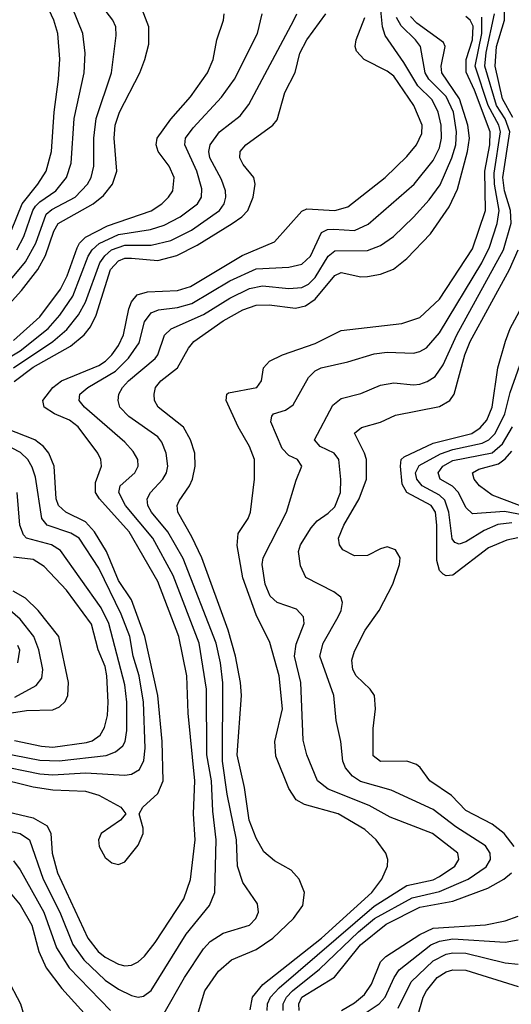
# Model space of a CAD drawing. Header units: inches. Extents: x 884549 to 1028252, y 526810 to 653624.
# Tile 929 of 1056: x 1002209 to 1003709, y 631489 to 634492. Entities that reach past the tile are written whole.
import ezdxf

# ---------------------------------------------------------------- set-up
doc = ezdxf.new("R2010")
doc.units = ezdxf.units.IN
doc.header["$MEASUREMENT"] = 0
doc.layers.add('B0603', color=7, linetype='Continuous')

msp = doc.modelspace()

# ---------------------------------------------------------------- linework, layer by layer
at = {"layer": 'B0603', "color": 5}
for points, elevation in [([(1002184.3, 633850), (1002217, 633930), (1002264.5, 633990), (1002289.6, 634030), (1002305.9, 634090), (1002314.3, 634210), (1002327.6, 634310), (1002331.4, 634371.4), (1002325.6, 634450), (1002313.3, 634490), (1002276.4, 634570)], 3180), ([(1002110, 633614.2), (1002227, 633753), (1002257.9, 633810), (1002290, 633898.1), (1002307, 633913), (1002378.6, 633950), (1002416.2, 633990), (1002427, 634010), (1002435.4, 634044.6), (1002434.9, 634130), (1002442, 634190), (1002488.7, 634330), (1002503.5, 634443.5), (1002502.2, 634470), (1002492.8, 634490), (1002462.5, 634530)], 3140), ([(1002130, 632027), (1002210, 632010), (1002238.5, 631990), (1002280.4, 631870), (1002331.4, 631770), (1002371.5, 631671.5), (1002404.5, 631624.5), (1002470, 631562.2), (1002510, 631534.9), (1002550, 631515.6), (1002570, 631510.7), (1002586.8, 631513.2), (1002610, 631530.9), (1002717.1, 631702.9), (1002787.5, 631790), (1002803.8, 631830), (1002808, 631990), (1002797.8, 632077.8), (1002793.7, 632170), (1002780, 632250), (1002778.6, 632450), (1002756.3, 632590), (1002676.9, 632796.9), (1002615.2, 632910), (1002532, 633010), (1002511.2, 633050), (1002515, 633070), (1002560.4, 633110), (1002570.8, 633130), (1002568.9, 633150), (1002554.8, 633174.8), (1002530, 633202.8), (1002407.1, 633310), (1002389.9, 633330), (1002392.4, 633350), (1002416.9, 633370), (1002500.8, 633419.2), (1002540.9, 633459.1), (1002573.6, 633506.4), (1002590, 633570.2), (1002610, 633598), (1002632.9, 633607.1), (1002690, 633614.1), (1002734, 633626), (1002850, 633695), (1002930, 633732.3), (1003030, 633736.9), (1003070, 633745.9), (1003096.6, 633770), (1003130, 633842.5), (1003148.4, 633851.6), (1003167, 633853), (1003230, 633848.9), (1003272.2, 633867.8), (1003411.9, 633990), (1003470, 634062.3), (1003490, 634101), (1003495.8, 634130), (1003494.9, 634170), (1003485.8, 634210), (1003467.3, 634247.3), (1003423.4, 634290), (1003381, 634361), (1003323.6, 634443.6), (1003315.5, 634470), (1003309.2, 634530.8)], 2960), ([(1002137.8, 633582.2), (1002214.7, 633665.3), (1002264.1, 633730), (1002287.8, 633772.2), (1002313.3, 633846.7), (1002326.2, 633870), (1002433.1, 633930), (1002464.4, 633955.6), (1002492.5, 633990), (1002505.4, 634030), (1002496.8, 634130), (1002500.6, 634170), (1002513.9, 634210), (1002575.8, 634330), (1002590.9, 634370), (1002603.3, 634416.7), (1002603, 634470), (1002582.4, 634522.4)], 3120), ([(1002170, 633457.4), (1002210, 633482), (1002296.1, 633550), (1002331, 633590), (1002371.5, 633648.5), (1002418.1, 633770), (1002430, 633790.1), (1002451.1, 633808.9), (1002510, 633836.8), (1002608.3, 633851.7), (1002650, 633865.3), (1002698.5, 633890), (1002751.3, 633930), (1002763.1, 633950), (1002764.3, 633975.7), (1002749.3, 634030), (1002712.7, 634110), (1002715, 634130), (1002737.8, 634162.2), (1002824.6, 634255.4), (1002864.1, 634310), (1002934, 634450), (1002948.8, 634510)], 3060), ([(1002190, 633513.2), (1002270, 633584.9), (1002333.3, 633670), (1002353.7, 633710), (1002383.9, 633796.1), (1002391.3, 633810), (1002410, 633827.9), (1002476.9, 633863.1), (1002610, 633908.2), (1002642.5, 633930), (1002662.9, 633950), (1002676, 633970), (1002679.9, 634010), (1002665.2, 634045.2), (1002631.3, 634090), (1002625.2, 634110), (1002628.1, 634130), (1002670, 634188.5), (1002730, 634256.8), (1002782, 634330), (1002799.4, 634370), (1002810.5, 634430), (1002830.5, 634490), (1002833, 634510)], 3080), ([(1002190, 633429.6), (1002309.9, 633510), (1002353.1, 633546.9), (1002388.1, 633591.9), (1002410, 633630), (1002453.9, 633750), (1002468.2, 633771.8), (1002489.3, 633790), (1002530, 633804.2), (1002610, 633803.8), (1002670, 633818.4), (1002732.7, 633850), (1002818.2, 633910), (1002832.7, 633930), (1002837.9, 633950), (1002836.8, 633970), (1002824.2, 634004.2), (1002789.4, 634070), (1002786, 634090), (1002789.6, 634110), (1002818.2, 634150), (1002881.2, 634198.8), (1002907.5, 634232.5), (1003045, 634490), (1003054.2, 634510)], 3040), ([(1002192.1, 633387.9), (1002250, 633431.7), (1002364.1, 633495.9), (1002405.4, 633530), (1002424.6, 633555.4), (1002442, 633590), (1002486.1, 633730), (1002510, 633756.6), (1002530, 633763.9), (1002550, 633764.3), (1002630, 633756.9), (1002687.9, 633772.1), (1002750, 633803.9), (1002856.9, 633870), (1002886.2, 633890), (1002905, 633910), (1002920.8, 633950), (1002927.6, 633990), (1002922.8, 634010), (1002890.5, 634050), (1002880.2, 634070), (1002881.6, 634090), (1002898.8, 634110), (1002980.9, 634170), (1002994.2, 634185.8), (1003018.2, 634270), (1003049.6, 634330.4), (1003063.9, 634390), (1003084.9, 634430), (1003142.8, 634510)], 3020), ([(1002199.8, 633790), (1002221.3, 633830), (1002248.9, 633910), (1002257.4, 633922.6), (1002270, 633936.4), (1002318.9, 633970), (1002351.8, 634010), (1002366.4, 634053.6), (1002375.5, 634190), (1002406.1, 634330), (1002408.2, 634390), (1002401.8, 634450), (1002369.5, 634530)], 3160), ([(1002911.7, 631471.7), (1002919.1, 631510), (1002950.8, 631549.2), (1003130, 631690.5), (1003283.4, 631830), (1003313.8, 631870), (1003331.1, 631910), (1003332.5, 631930), (1003326.2, 631950), (1003296.9, 631990), (1003261.5, 632021.5), (1003180.2, 632070), (1003078.1, 632098.1), (1003052.3, 632112.3), (1003030, 632146.6), (1002990, 632245.3), (1002987.3, 632290), (1003010.6, 632390), (1003000.3, 632490), (1002971.9, 632591.9), (1002930, 632676.5), (1002889.8, 632789.8), (1002872.2, 632887.8), (1002875.9, 632924.1), (1002906.3, 632970), (1002913.5, 632990), (1002925.1, 633090), (1002925.6, 633150), (1002910.4, 633190), (1002875.7, 633250), (1002838.5, 633330), (1002840.7, 633350), (1002846.2, 633353.8), (1002932.5, 633370), (1002946.3, 633390), (1002952.5, 633430), (1002970.9, 633450), (1003010.9, 633470), (1003110, 633503.8), (1003190, 633544), (1003375, 633565), (1003430, 633583), (1003490, 633639.3), (1003590, 633793), (1003630, 633910), (1003627.9, 634030), (1003642.9, 634110), (1003644.2, 634150), (1003596.9, 634276.9), (1003571.3, 634331.3), (1003570.9, 634370), (1003590.2, 634430), (1003591.9, 634471.9), (1003583.1, 634490), (1003570, 634501.3)], 2880), ([(1003013, 631470), (1003012.7, 631490), (1003022.5, 631510), (1003041.4, 631530), (1003123.9, 631596.1), (1003243, 631710), (1003291.7, 631750), (1003406.2, 631813.8), (1003490, 631832.5), (1003576.9, 631870), (1003631.7, 631908.4), (1003644.8, 631930), (1003643.9, 631950), (1003630, 631972.2), (1003539.4, 632030), (1003470, 632082.4), (1003342.2, 632142.2), (1003248.3, 632168.3), (1003224.1, 632184.1), (1003202.8, 632210), (1003194.6, 632230), (1003188.7, 632290), (1003174.2, 632354.2), (1003167.1, 632430), (1003124.8, 632550), (1003134.3, 632590), (1003180.8, 632670), (1003189.9, 632690), (1003193.8, 632713.8), (1003188.8, 632730), (1003166.8, 632746.8), (1003082.2, 632790), (1003066.1, 632826.1), (1003059.9, 632870), (1003065.8, 632890), (1003097.9, 632942.1), (1003116.5, 632963.5), (1003150, 632986.5), (1003170, 633006.4), (1003188.1, 633050), (1003189, 633089), (1003182.5, 633150), (1003168.1, 633170), (1003125.9, 633190), (1003107.9, 633210), (1003164.4, 633315.6), (1003190, 633336.1), (1003250, 633351.8), (1003310, 633376.9), (1003350, 633384), (1003410, 633377.6), (1003430, 633380.3), (1003452.3, 633387.7), (1003476.5, 633403.5), (1003501.2, 633438.8), (1003542.9, 633530), (1003685, 633790), (1003708.7, 633871.3), (1003706.1, 633910), (1003687.6, 633970), (1003683, 634010), (1003704.4, 634150), (1003690, 634189.7), (1003663.1, 634230), (1003627.5, 634350), (1003631.7, 634391.7), (1003657.9, 634510)], 2840), ([(1003713.7, 634193.7), (1003681.5, 634250), (1003659.2, 634350), (1003663.4, 634410), (1003688.1, 634490), (1003687.8, 634530)], 2820), ([(1002090, 632094.7), (1002250, 632057), (1002292.8, 632032.8), (1002303.7, 632010), (1002307.7, 631950), (1002324.7, 631890), (1002417.1, 631690), (1002447.9, 631650), (1002470, 631632.6), (1002510, 631611.3), (1002530, 631606.4), (1002550, 631607.8), (1002570, 631617.9), (1002590, 631636), (1002622.6, 631677.4), (1002709.5, 631810), (1002730.3, 631869.7), (1002744, 631990), (1002739, 632070), (1002743.5, 632170), (1002723.2, 632376.8), (1002718.4, 632490), (1002694, 632610), (1002630, 632777.7), (1002542.8, 632930), (1002452.8, 633030), (1002439.9, 633050), (1002439.8, 633080.2), (1002458.1, 633130), (1002456, 633150), (1002447.3, 633170), (1002387.1, 633250), (1002360.8, 633270), (1002315.4, 633290), (1002283.7, 633310), (1002279.2, 633330), (1002310.4, 633370), (1002336.2, 633390), (1002450, 633437.3), (1002470.3, 633450), (1002489.9, 633470), (1002510, 633497.7), (1002525.5, 633530), (1002541.5, 633610), (1002550, 633631.6), (1002567.8, 633652.2), (1002598.7, 633661.3), (1002690, 633665.3), (1002730, 633677.7), (1002887.7, 633772.3), (1002986.1, 633813.9), (1003070, 633907.5), (1003085, 633915), (1003170, 633909.5), (1003210, 633921.1), (1003323.9, 634010), (1003390, 634074.4), (1003419, 634110), (1003435.5, 634144.5), (1003436.9, 634170), (1003411, 634230), (1003350, 634319.2), (1003330, 634334.5), (1003259.8, 634370), (1003236.1, 634396.1), (1003232.3, 634410), (1003235.4, 634430), (1003261.7, 634498.3)], 2980), ([(1002645.5, 631454.5), (1002712, 631570), (1002770, 631657.5), (1002790, 631680.4), (1002830, 631706), (1002909.9, 631730.1), (1002929.8, 631750), (1002937.8, 631770), (1002934.8, 631794.8), (1002890, 631859.8), (1002873.6, 631910), (1002870.8, 631990), (1002841.5, 632130), (1002827.6, 632230), (1002828.9, 632468.9), (1002821.6, 632530), (1002808, 632590), (1002707.9, 632847.9), (1002660.4, 632930), (1002610.7, 632990), (1002599.9, 633010), (1002598.2, 633030), (1002608.3, 633050), (1002645.3, 633090), (1002656.9, 633110), (1002660.6, 633130), (1002656, 633170), (1002642.8, 633202.8), (1002630, 633219), (1002541.7, 633281.7), (1002514.9, 633310), (1002508.9, 633330), (1002511.5, 633350), (1002522.6, 633370), (1002541.2, 633390), (1002621.9, 633458.1), (1002630.7, 633470), (1002650.2, 633529.8), (1002670.8, 633549.2), (1002770, 633592.1), (1002850, 633642.7), (1002910, 633671.7), (1002950, 633680.1), (1003030, 633672.1), (1003070, 633674.7), (1003090, 633685.2), (1003110, 633705.1), (1003150, 633770.5), (1003170, 633786.9), (1003270, 633787.8), (1003310, 633802.5), (1003349.7, 633830.3), (1003410, 633889.6), (1003458.2, 633941.8), (1003492, 633988), (1003527.4, 634070), (1003539, 634110), (1003541.7, 634150), (1003532.1, 634210), (1003510, 634257.1), (1003457.5, 634310), (1003446.2, 634330), (1003431.4, 634410), (1003416.7, 634430), (1003372.5, 634472.5), (1003358.5, 634498.5)], 2940), ([(1002744.9, 631435.1), (1002774.2, 631530), (1002815.3, 631590), (1002855.5, 631624.5), (1002930, 631656.3), (1002981.1, 631690), (1003044.7, 631750), (1003072.7, 631790), (1003077.5, 631830), (1003061.8, 631870), (1003037.3, 631897.3), (1002986.4, 631926.4), (1002954.1, 631954.1), (1002930, 631995.6), (1002909.4, 632050), (1002894.5, 632150), (1002872.5, 632250), (1002885.4, 632430), (1002882.6, 632470), (1002867, 632550), (1002844.7, 632630), (1002764.3, 632850), (1002734.4, 632914.4), (1002691.7, 632990), (1002689, 633010), (1002695.4, 633024.6), (1002727.1, 633070), (1002735.7, 633090), (1002743.9, 633130), (1002743, 633170), (1002729.9, 633210), (1002709.1, 633249.1), (1002631.3, 633310), (1002620.6, 633330), (1002618.8, 633350), (1002623.7, 633370), (1002639.4, 633390), (1002690.3, 633430), (1002723.7, 633490), (1002740.7, 633510), (1002830, 633573.3), (1002890, 633606.3), (1002930, 633620.5), (1002970, 633622.3), (1003050, 633611.8), (1003081.2, 633618.8), (1003110, 633639.3), (1003170, 633711.7), (1003190, 633720.6), (1003250, 633707.7), (1003270, 633708.9), (1003310, 633715.5), (1003349.6, 633730.4), (1003390, 633763.1), (1003461.7, 633838.3), (1003519.4, 633920.6), (1003544.8, 633975.2), (1003574.8, 634090), (1003580.7, 634130), (1003575.9, 634170), (1003550.4, 634250), (1003497.1, 634330), (1003494.8, 634350), (1003507.3, 634410), (1003502.3, 634422.3), (1003420.6, 634480.6), (1003401.2, 634501.2)], 2920), ([(1002964.1, 631470), (1002964.6, 631490), (1002973.7, 631510), (1003000.6, 631539.4), (1003290, 631788.3), (1003390, 631851.3), (1003470, 631868.7), (1003490, 631878.2), (1003536.1, 631910), (1003548.4, 631930), (1003545.9, 631950), (1003468.2, 632010), (1003339.6, 632059.6), (1003275.1, 632095.1), (1003150, 632144.6), (1003117.1, 632170), (1003085.2, 632250), (1003074.1, 632294.1), (1003066.5, 632470), (1003047.7, 632550), (1003052.8, 632587.2), (1003076.4, 632650), (1003074.6, 632670), (1003053.8, 632693.8), (1002994.4, 632714.4), (1002973.3, 632733.3), (1002957.7, 632770), (1002948.6, 632830), (1002952.1, 632850), (1003023, 632990), (1003052.3, 633087.7), (1003069.7, 633130), (1003056.1, 633150), (1003030, 633162.5), (1003010, 633184.1), (1002974.9, 633265.1), (1002977.8, 633282.2), (1002983.6, 633290), (1003019.6, 633300.4), (1003043.1, 633316.9), (1003090, 633400.8), (1003110, 633420.6), (1003128.2, 633430), (1003210, 633448), (1003290, 633472.4), (1003330, 633477.6), (1003410, 633475.1), (1003430, 633479.6), (1003450, 633490.7), (1003490, 633537), (1003618.3, 633750), (1003642.2, 633797.8), (1003665.5, 633870), (1003671.6, 633910), (1003657.8, 633990), (1003656.6, 634023.4), (1003675.5, 634150), (1003670.4, 634170), (1003638, 634230), (1003598.7, 634350), (1003618.3, 634450), (1003619.1, 634499.1)], 2860), ([(1003717.5, 631970), (1003687.3, 632010), (1003650, 632037.9), (1003570, 632080.1), (1003525.8, 632125.8), (1003459.9, 632170), (1003430.9, 632210.9), (1003419.8, 632219.8), (1003390, 632230.7), (1003310, 632229.3), (1003286.9, 632246.9), (1003286.9, 632330), (1003294.2, 632390), (1003291.3, 632430), (1003277.8, 632450), (1003235.2, 632490), (1003225.2, 632510), (1003221.8, 632538.2), (1003230, 632565.7), (1003262.6, 632630), (1003305.9, 632690), (1003347, 632770), (1003368.1, 632830), (1003369.2, 632850), (1003355.2, 632875.2), (1003330, 632883.7), (1003310, 632878.3), (1003270, 632857.1), (1003230, 632856.2), (1003194.8, 632874.8), (1003184.5, 632890), (1003182, 632910), (1003197.8, 632950), (1003244.6, 633030), (1003266.5, 633090), (1003266.5, 633150), (1003261.2, 633170), (1003229.9, 633230.1), (1003251.7, 633248.3), (1003310, 633264), (1003354.9, 633285.1), (1003490, 633311.8), (1003521.6, 633330), (1003534, 633350), (1003566.6, 633470), (1003582.9, 633510), (1003703, 633730), (1003730.1, 633789.9)], 2820), ([(1003729, 632911), (1003695.3, 632904.7), (1003639.6, 632880.4), (1003530, 632797.5), (1003510, 632795.4), (1003500.9, 632800.9), (1003490, 632812.2), (1003481.8, 632841.8), (1003482, 632950), (1003477.3, 632990), (1003463.9, 633010), (1003389.5, 633049.5), (1003375.5, 633075.5), (1003370.7, 633130), (1003373.1, 633150), (1003381.6, 633158.4), (1003470, 633200), (1003588.2, 633230), (1003613.5, 633246.5), (1003633.9, 633270), (1003650.7, 633310), (1003667.5, 633430), (1003691.3, 633511.3), (1003705.7, 633550), (1003755.6, 633644.4)], 2780), ([(1003710, 632957.1), (1003667.8, 632952.2), (1003626, 632934), (1003570, 632899.3), (1003550, 632892.1), (1003536.7, 632896.7), (1003528, 632908), (1003518.2, 632990), (1003506.3, 633026.3), (1003490, 633041.3), (1003436.9, 633070), (1003420.9, 633090), (1003416.9, 633110), (1003427.8, 633132.2), (1003492.2, 633167.8), (1003530, 633180.4), (1003620.2, 633199.8), (1003640.1, 633210), (1003659.2, 633230), (1003688.9, 633290), (1003705, 633355), (1003746.3, 633470)], 2760), ([(1002130, 632181.1), (1002250, 632152.2), (1002310, 632142.7), (1002410, 632139.2), (1002450, 632127), (1002518, 632090), (1002533, 632070), (1002516.9, 632050), (1002457.8, 632010), (1002449.4, 631990), (1002451.8, 631970), (1002470, 631936.9), (1002490, 631920.2), (1002510, 631915.2), (1002530, 631923.1), (1002570, 631973.8), (1002585.4, 632010), (1002586.1, 632026.1), (1002573.3, 632070), (1002584.4, 632090), (1002630, 632131.3), (1002646.5, 632170), (1002643.2, 632290), (1002630.2, 632430), (1002590.7, 632610), (1002550, 632722.2), (1002510, 632781), (1002474, 632870), (1002437.3, 632930), (1002410, 632959.8), (1002349.3, 632989.3), (1002327.8, 633010), (1002320.2, 633030), (1002314.1, 633130), (1002297.6, 633170), (1002281.6, 633190), (1002254.8, 633210), (1002170, 633243.9)], 3020), ([(1003790, 632972), (1003688, 632992), (1003590, 632984.5), (1003570, 633003.4), (1003547.6, 633050), (1003528.9, 633068.9), (1003491.7, 633090), (1003485.6, 633110), (1003500.3, 633130), (1003530, 633147.3), (1003649.8, 633170.2), (1003682.3, 633197.7), (1003712.8, 633250)], 2740), ([(1002130, 632220.5), (1002270, 632191.7), (1002310, 632188.1), (1002410, 632194.9), (1002530, 632187.6), (1002550, 632191), (1002574.8, 632205.2), (1002587.4, 632232.6), (1002591.6, 632270), (1002586.8, 632410), (1002573.7, 632490), (1002555.3, 632550), (1002544.9, 632610), (1002519, 632679), (1002450, 632818.7), (1002390.3, 632910), (1002365.4, 632925.4), (1002292.8, 632950), (1002276.9, 632970), (1002256.7, 633096.7), (1002247, 633127), (1002233.3, 633150), (1002211.7, 633171.7), (1002130, 633213.8)], 3040), ([(1003733.4, 633010), (1003650, 633041.4), (1003611.8, 633070), (1003595.2, 633090), (1003589.9, 633110), (1003610, 633120.6), (1003670, 633137.2), (1003690, 633152.4), (1003710, 633175.9)], 2720), ([(1002150, 632256.7), (1002270, 632233.1), (1002329.2, 632230.8), (1002472.9, 632247.1), (1002501.7, 632258.3), (1002523.2, 632276.8), (1002531, 632290), (1002536.2, 632323.8), (1002536.3, 632410), (1002530, 632463), (1002480.7, 632650), (1002457.8, 632697.8), (1002333.2, 632873.2), (1002306.3, 632890), (1002230, 632909.9), (1002220.3, 632920.3), (1002209.1, 632950), (1002201.6, 633050)], 3060), ([(1002193.5, 632293.5), (1002275.6, 632275.6), (1002310, 632272.6), (1002412.8, 632287.2), (1002430, 632292.5), (1002454.8, 632310), (1002467.4, 632332.6), (1002476.4, 632370), (1002479.2, 632410), (1002474.9, 632490), (1002470, 632518.6), (1002448.5, 632570), (1002428, 632648), (1002352.2, 632752.2), (1002284.1, 632824.1), (1002250, 632844.8), (1002190, 632852.8)], 3080), ([(1002130, 632369.9), (1002230, 632384.8), (1002310, 632387.1), (1002330, 632396.4), (1002347.3, 632412.7), (1002355.8, 632430), (1002357.8, 632470), (1002328.8, 632610), (1002265, 632690), (1002226.9, 632726.9), (1002188.7, 632748.7)], 3120), ([(1002194.5, 632425.5), (1002258.9, 632461.1), (1002276.2, 632483.8), (1002279.7, 632510), (1002267.3, 632570), (1002252.6, 632610), (1002210, 632663.1), (1002179.9, 632690)], 3140), ([(1002203.4, 632530), (1002209.2, 632569.2), (1002203.1, 632583.1)], 3160), ([(1002190, 631926.2), (1002210, 631899.2), (1002282.9, 631770), (1002321.3, 631661.3), (1002359.5, 631599.5), (1002485.7, 631470)], 2940), ([(1003062, 631470), (1003060.1, 631490), (1003069.5, 631510), (1003169, 631571), (1003249, 631670), (1003327.1, 631732.9), (1003430, 631784.8), (1003530, 631803.2), (1003637, 631843), (1003686, 631870), (1003708.9, 631890)], 2820), ([(1002170, 631841.1), (1002210, 631792.1), (1002245.7, 631730), (1002266.9, 631650), (1002290, 631600.1), (1002337.1, 631537.1), (1002434.2, 631430)], 2920), ([(1003190.4, 631470), (1003230, 631493.2), (1003261.2, 631518.8), (1003281.8, 631550), (1003310, 631618.5), (1003326, 631634), (1003430, 631701.9), (1003470, 631720.7), (1003630, 631731.5), (1003690, 631742.8), (1003730, 631757.2)], 2780), ([(1003248.1, 631451.9), (1003305.2, 631490), (1003323.4, 631510), (1003350.9, 631570), (1003366.5, 631593.5), (1003462.8, 631670), (1003490, 631681.7), (1003530, 631688.4), (1003690, 631678.1), (1003730, 631684.9)], 2760), ([(1001930, 631464.4), (1001943.6, 631510), (1002027, 631590), (1002070, 631620.1), (1002110, 631628.7), (1002135.6, 631615.6), (1002170, 631569.4), (1002211.5, 631490), (1002243.3, 631383.3)], 2880), ([(1003363.6, 631476.4), (1003403.1, 631556.9), (1003470, 631621.5), (1003510, 631641.4), (1003530, 631645.5), (1003570, 631644.4), (1003690, 631615), (1003730, 631611.5)], 2740), ([(1003422.6, 631450), (1003439.6, 631510), (1003450.3, 631530), (1003482.6, 631570), (1003510, 631587.6), (1003530, 631593.7), (1003570, 631593.1), (1003730, 631542.6)], 2720)]:
    msp.add_lwpolyline(points, dxfattribs=dict(at, elevation=elevation))

doc.saveas('drawing.dxf')
